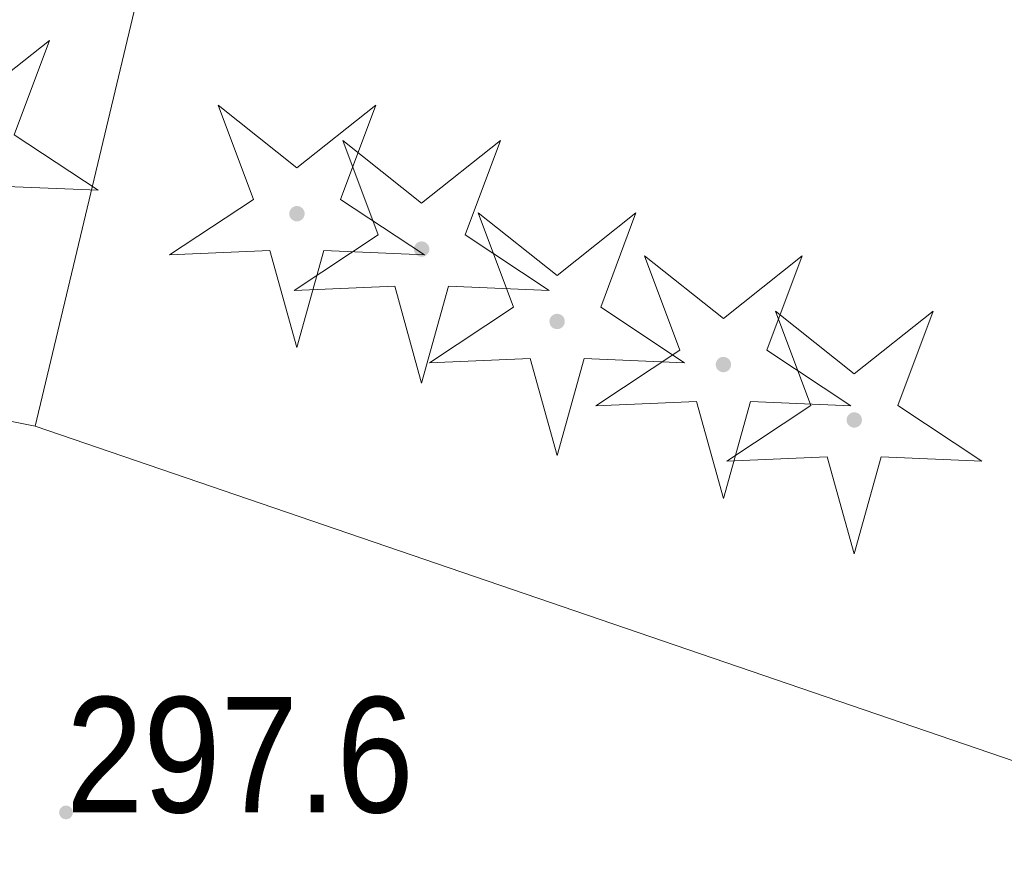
# Model space of a CAD drawing. Header units: metres. Extents: x 7527663 to 7537587, y 5492976 to 5503267.
# Tile 572 of 656: x 7532030.04 to 7532036.43, y 5499187.41 to 5499192.88. Entities that reach past the tile are written whole.
import ezdxf

# ---------------------------------------------------------------- set-up
doc = ezdxf.new("R2010")
doc.units = ezdxf.units.M
doc.layers.get('0').update_dxf_attribs({"color": 2, "lineweight": 5})
doc.styles.get("Standard").update_dxf_attribs({"font": 'Working1250', "width": 0.75})

# ---------------------------------------------------------------- blocks, each defined once
blk = doc.blocks.new('OP011')
at = {"linetype": 'Continuous', "lineweight": 13}
h = blk.add_hatch(color=0, dxfattribs=at)
edge = h.paths.add_edge_path()
edge.add_arc((0, 0), 0.05, 0, 360)
at = {"color": 0, "linetype": 'Continuous', "lineweight": 13}
for p, q in [((-0.283, 0.093), (-0.512, 0.706)), ((-0.512, 0.706), (0, 0.299)), ((0, 0.299), (0.512, 0.706)), ((0.512, 0.706), (0.283, 0.093)), ((-0.828, -0.268), (-0.283, 0.093)), ((0.283, 0.093), (0.828, -0.268)), ((-0.175, -0.24), (-0.828, -0.268)), ((0, -0.87), (-0.175, -0.24)), ((0.175, -0.24), (0, -0.87)), ((0.828, -0.268), (0.175, -0.24))]:
    blk.add_line(p, q, dxfattribs=at)
blk = doc.blocks.new('PW01')
at = {"linetype": 'Continuous', "lineweight": 13}
h = blk.add_hatch(color=0, dxfattribs=at)
edge = h.paths.add_edge_path()
edge.add_arc((0, 0), 0.045, 0, 360)

msp = doc.modelspace()

# ---------------------------------------------------------------- linework, layer by layer
at = {"layer": 'przewód gazowy', "color": 7, "linetype": 'CONTINUOUS', "lineweight": 18, "flags": 128}
for points in [[(7532030.14, 5499190.24), (7532033.2, 5499203.07), (7532035.33, 5499202.03)], [(7532078.2, 5499170.48), (7532042.7, 5499185.94), (7532030.14, 5499190.24), (7532024.59, 5499191.35), (7532004.85, 5499190.82)]]:
    msp.add_lwpolyline(points, dxfattribs=at)

# ---------------------------------------------------------------- block references
at = {"layer": 'drzewo iglaste', "color": 7, "linetype": 'CONTINUOUS', "lineweight": 18}
for p in [(7532029.72, 5499192.04), (7532031.84, 5499191.62), (7532032.65, 5499191.39), (7532033.53, 5499190.92), (7532034.61, 5499190.64), (7532035.46, 5499190.28)]:
    msp.add_blockref('OP011', p, dxfattribs=at)
at = {"layer": 'pikieta naturalna', "color": 7, "linetype": 'CONTINUOUS', "lineweight": 13}
msp.add_blockref('PW01', (7532030.34, 5499187.73), dxfattribs=at)

# ---------------------------------------------------------------- texts
at = {"layer": 'pikieta naturalna-Atr2', "color": 7, "width": 0.9}
msp.add_text('297.6', height=0.75, dxfattribs=at).set_placement((7532030.34, 5499187.73))

doc.saveas('drawing.dxf')
